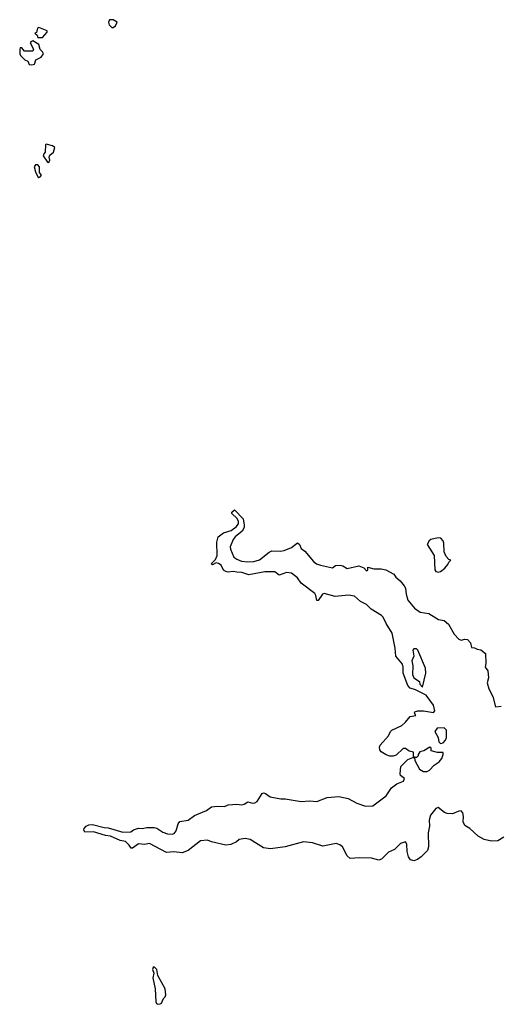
# Model space of a CAD drawing. Extents: x 2106670 to 2323771, y 35271 to 224896.
# Tile 393 of 419: x 2257076 to 2261045, y 206738 to 214847. Entities that reach past the tile are written whole.
import ezdxf

# ---------------------------------------------------------------- set-up
doc = ezdxf.new("R2010")
doc.units = 0

msp = doc.modelspace()

# ---------------------------------------------------------------- linework, layer by layer
at = {"layer": '0CON20XD'}
for points in [[(2257845, 214781.2), (2257866.2, 214795), (2257878, 214825), (2257845, 214845.8), (2257815, 214846.7), (2257807.5, 214825), (2257812.9, 214805), (2257835, 214781.2), (2257845, 214781.2)], [(2257265, 214700), (2257302.5, 214745), (2257302.5, 214755), (2257235, 214783.3), (2257224.1, 214775.9), (2257215, 214740), (2257200, 214735), (2257218.8, 214718.8), (2257225, 214700), (2257265, 214700)], [(2257175, 214474.2), (2257198.3, 214481.7), (2257210, 214515), (2257253, 214537), (2257272.5, 214565), (2257265, 214582.5), (2257245, 214602.5), (2257233.3, 214643.3), (2257185, 214671.2), (2257167.5, 214665), (2257162.5, 214655), (2257190, 214605), (2257185, 214586.7), (2257115, 214588.8), (2257095, 214616), (2257080, 214615), (2257078, 214605), (2257076, 214565), (2257082.1, 214552.1), (2257118.8, 214515), (2257143.9, 214503.9), (2257155, 214476.7), (2257175, 214474.2)], [(2257315, 213671.2), (2257325, 213690), (2257320, 213715), (2257325, 213730), (2257355, 213756.7), (2257366.7, 213795), (2257347.8, 213807.8), (2257295, 213822.5), (2257287.5, 213815), (2257286.7, 213755), (2257275, 213742.5), (2257270, 213725), (2257305, 213673.8), (2257315, 213671.2)], [(2257235, 213546.7), (2257245, 213551.2), (2257255.8, 213565), (2257238.8, 213588.8), (2257238.6, 213635), (2257225, 213650), (2257205, 213651.2), (2257196, 213635), (2257206.2, 213595), (2257225, 213552.5), (2257235, 213546.7)], [(2261065, 208114.3), (2261015, 208084.2), (2260965, 208080.8), (2260903.3, 208095), (2260855, 208122.9), (2260785, 208186.2), (2260745, 208210), (2260729.3, 208239.3), (2260734, 208285), (2260728, 208315), (2260715, 208331.2), (2260695, 208329.2), (2260643.3, 208306.7), (2260597.7, 208307.7), (2260576, 208316), (2260525, 208357.5), (2260505, 208350), (2260461.4, 208295), (2260451.5, 208255), (2260453.3, 208205), (2260441.1, 208148.9), (2260444.3, 208035.7), (2260435.5, 208004.5), (2260385, 207951.1), (2260355, 207930.5), (2260325, 207920), (2260296.2, 207926.2), (2260281, 207951), (2260269.2, 207995), (2260265, 208057.5), (2260255, 208075.6), (2260215, 208062.9), (2260165, 208012.5), (2260115, 207991.5), (2260057.5, 207932.5), (2260035, 207925.4), (2259975, 207941.2), (2259875.2, 207944.8), (2259798.4, 207938.4), (2259775, 207960.9), (2259735, 208033.8), (2259715, 208052.1), (2259685, 208062.2), (2259575, 208040), (2259487.6, 208067.6), (2259415, 208076.7), (2259265, 208035.6), (2259141.7, 208018.3), (2259085.6, 208025.6), (2258975, 208094.4), (2258935, 208103.1), (2258885.9, 208094.1), (2258863.2, 208076.8), (2258815, 208054.4), (2258775, 208048.1), (2258655.8, 208075.8), (2258625, 208090), (2258565, 208084.2), (2258465.3, 208004.7), (2258415, 207984.5), (2258345, 207994.6), (2258285, 207988.1), (2258145, 208061.1), (2258104.5, 208054.5), (2258055, 208060), (2258005, 208024), (2257995, 208024.2), (2257979.1, 208049.1), (2257947.1, 208077.1), (2257905, 208085.5), (2257825, 208121.2), (2257783, 208127), (2257685, 208156.9), (2257612.5, 208155), (2257603.9, 208173.9), (2257606.2, 208185), (2257625, 208204), (2257645.7, 208214.3), (2257675, 208217.5), (2257772.7, 208192.7), (2257805, 208190.9), (2257925, 208155.5), (2257991.4, 208158.6), (2258014.6, 208175.4), (2258055, 208186.9), (2258085.5, 208185.5), (2258125, 208194.6), (2258185, 208192.5), (2258206.9, 208186.9), (2258255, 208156.5), (2258295, 208140.6), (2258335, 208139.2), (2258350, 208145), (2258364.3, 208165), (2258380.8, 208225), (2258395, 208242), (2258465, 208253.3), (2258517.6, 208292.4), (2258615, 208333.3), (2258656.8, 208363.2), (2258705, 208370), (2258765, 208366.9), (2258795, 208379.5), (2258865, 208387.1), (2258905, 208380.6), (2258925.3, 208384.7), (2258955, 208405.6), (2258995, 208394.4), (2259015, 208396.9), (2259031.7, 208408.3), (2259075, 208473.3), (2259085, 208478.8), (2259102.5, 208475), (2259140, 208445), (2259228.9, 208428.9), (2259265, 208430.9), (2259395, 208408.8), (2259465, 208413.8), (2259525, 208407.3), (2259610.2, 208439.8), (2259705, 208448.4), (2259782.7, 208432.7), (2259854, 208394), (2259925, 208369.4), (2259985, 208371.9), (2260095, 208454.2), (2260140.9, 208519.1), (2260185, 208552), (2260240, 208575), (2260245.9, 208595.9), (2260215, 208622.5), (2260210, 208635), (2260216.2, 208695), (2260275, 208753.3), (2260315, 208770), (2260330, 208770), (2260332.5, 208745), (2260371.2, 208675), (2260402.5, 208655), (2260435, 208654.4), (2260454, 208665), (2260492.6, 208707.4), (2260533.8, 208735), (2260555, 208763.3), (2260566.2, 208795), (2260565, 208810), (2260518.3, 208811.7), (2260467.5, 208825), (2260465.9, 208845.9), (2260455, 208855.7), (2260405.9, 208824.1), (2260373.8, 208816.2), (2260360, 208795), (2260360, 208785), (2260345, 208770), (2260330, 208770), (2260322.5, 208782.5), (2260320, 208815), (2260285, 208823.3), (2260255, 208844.2), (2260235, 208844), (2260179.3, 208790.7), (2260155, 208780), (2260125, 208780), (2260095, 208791.2), (2260056.1, 208816.1), (2260044.2, 208834.2), (2260041.2, 208855), (2260047.7, 208872.3), (2260115, 208947.5), (2260132.5, 208985), (2260143.9, 208996.1), (2260225, 209034.3), (2260255, 209060), (2260293.1, 209106.9), (2260340, 209115), (2260330, 209135), (2260332.5, 209145), (2260356.1, 209153.9), (2260405, 209154), (2260485, 209140), (2260496.7, 209155), (2260485, 209202.5), (2260425, 209283.3), (2260338.8, 209328.8), (2260295, 209340), (2260275, 209363.3), (2260236, 209465), (2260236.2, 209515), (2260229.5, 209539.5), (2260176.1, 209606.1), (2260170.5, 209670.5), (2260145.4, 209795), (2260095.3, 209875), (2260072.5, 209925), (2260058.9, 209938.9), (2259971.1, 209991.1), (2259935, 210031.5), (2259885, 210056.1), (2259835, 210097.6), (2259786.5, 210106.5), (2259675, 210095.7), (2259585, 210121.1), (2259570.8, 210115), (2259535, 210063.8), (2259525, 210063.3), (2259517.6, 210105), (2259509.5, 210119.5), (2259396.6, 210206.6), (2259365, 210248.8), (2259315, 210287.6), (2259275, 210293.2), (2259215, 210272.3), (2259178.3, 210298.3), (2259095, 210299.7), (2258965, 210273.5), (2258906.2, 210293.8), (2258865, 210295.2), (2258835, 210303.4), (2258795, 210297.2), (2258775, 210300.8), (2258755, 210312.2), (2258735, 210353.3), (2258715, 210368.5), (2258695, 210372.2), (2258665, 210358.1), (2258654.4, 210365), (2258689.3, 210400.7), (2258702.3, 210435), (2258700.4, 210545), (2258711.1, 210588.9), (2258755, 210621.6), (2258819.1, 210640.9), (2258861.3, 210668.7), (2258879.2, 210695), (2258880.4, 210715), (2258868.3, 210738.3), (2258825, 210780), (2258825, 210790), (2258845, 210810), (2258917.8, 210735), (2258927.2, 210685), (2258925, 210664), (2258910, 210635), (2258851.5, 210588.5), (2258834.1, 210565.9), (2258810.7, 210505), (2258812.7, 210485), (2258841.2, 210421.2), (2258865, 210403.3), (2258905, 210387.1), (2258955, 210381.1), (2259005.8, 210384.2), (2259051.2, 210398.8), (2259132, 210462), (2259155, 210472.1), (2259225, 210468.6), (2259255, 210474.3), (2259315, 210499.5), (2259365, 210537.1), (2259383.1, 210525), (2259395, 210492.2), (2259425, 210469.2), (2259496.6, 210385), (2259522.9, 210365), (2259555, 210353), (2259655, 210333.3), (2259678.3, 210351.7), (2259715.8, 210354.2), (2259740, 210350), (2259775, 210327.1), (2259871.7, 210348.3), (2259911.4, 210331.4), (2259935, 210308.8), (2259946.2, 210315), (2259945, 210336.7), (2259995, 210324.4), (2260055, 210324.3), (2260094.5, 210314.5), (2260160, 210280), (2260175.6, 210255), (2260212.5, 210225), (2260244.3, 210184.3), (2260254.2, 210165), (2260259.5, 210115), (2260275.4, 210065), (2260328.7, 209998.7), (2260375, 209966.5), (2260446.9, 209956.9), (2260505, 209920), (2260527.7, 209907.7), (2260575, 209898.1), (2260609.1, 209869.1), (2260655, 209786), (2260695, 209744), (2260715, 209736.2), (2260745, 209745.8), (2260765, 209742), (2260790.8, 209715), (2260800, 209675), (2260825, 209673.3), (2260845, 209662), (2260877, 209657), (2260915.6, 209625.6), (2260918, 209545), (2260912, 209515), (2260933.8, 209485), (2260940, 209425), (2260927.5, 209385), (2260940.8, 209335), (2260976.1, 209273.9), (2260996.1, 209186.1), (2261045, 209192.5)], [(2260525, 210297.5), (2260545, 210303.3), (2260579.3, 210330.7), (2260605, 210360), (2260611.7, 210378.3), (2260630, 210395), (2260611.7, 210401.7), (2260590, 210425), (2260573.6, 210463.6), (2260572.5, 210535), (2260566.7, 210555), (2260547, 210577), (2260525, 210580), (2260464.3, 210565.7), (2260450, 210555), (2260433.3, 210525), (2260490.8, 210435), (2260496.7, 210315), (2260505, 210303.3), (2260525, 210297.5)], [(2260395, 209350), (2260422, 209465), (2260420, 209505), (2260356.9, 209655), (2260345, 209664.2), (2260325, 209665.7), (2260315.9, 209654.1), (2260324.3, 209605), (2260307.1, 209565), (2260315.7, 209525), (2260312.5, 209455), (2260325, 209426.7), (2260370, 209395), (2260373, 209373), (2260395, 209350)], [(2260545, 208886.2), (2260565, 208890), (2260585, 208913.3), (2260594.2, 208935), (2260594, 208995), (2260575, 209014), (2260515, 209012.5), (2260497.5, 208985), (2260523.3, 208935), (2260528.8, 208898.8), (2260545, 208886.2)], [(2258215, 206737.5), (2258235, 206742.5), (2258245, 206747.5), (2258260, 206785), (2258275, 206800), (2258280, 206815), (2258276, 206865), (2258213.3, 206975), (2258206.7, 207025), (2258185, 207047.5), (2258175, 207040), (2258170, 207025), (2258182.5, 206995), (2258174, 206955), (2258192.5, 206865), (2258198.3, 206758.3), (2258203.6, 206743.6), (2258215, 206737.5)]]:
    msp.add_lwpolyline(points, dxfattribs=at)

doc.saveas('drawing.dxf')
